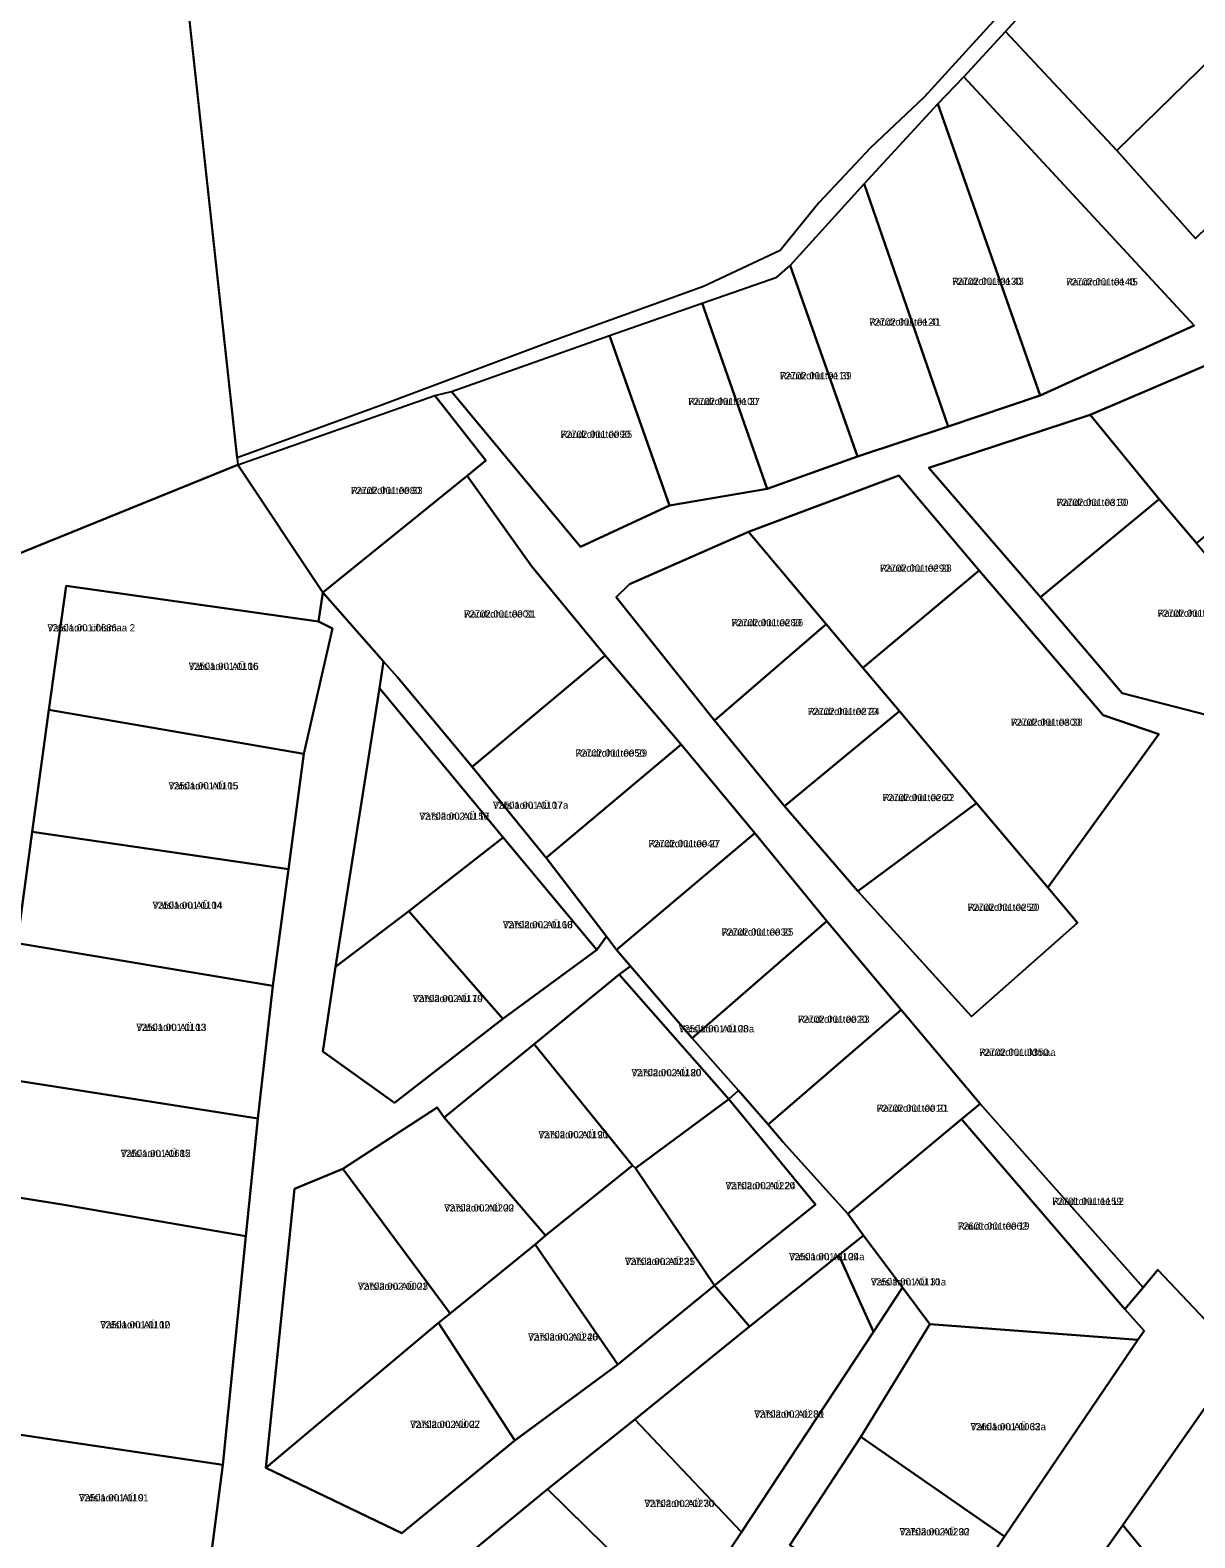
# Model space of a CAD drawing. Extents: x 504287 to 537970, y 6539941 to 6586214.
# Drawn here: x 530359 to 530601.8, y 6584528.5 to 6584842.6 of the extents above; entities that cross this region are included whole.
import ezdxf

# ---------------------------------------------------------------- set-up
doc = ezdxf.new("R2010")
doc.units = 0
for name, color, linetype in [('L_AADRESS', 7, 'Continuous'), ('PIIR', 7, 'Continuous'), ('TUNNUS', 7, 'Continuous')]:
    doc.layers.add(name, color=color, linetype=linetype)

msp = doc.modelspace()

# ---------------------------------------------------------------- linework, layer by layer
at = {"layer": 'PIIR'}
for points in [[(530116.32, 6585297.88), (530079.07, 6585734.29), (530312.85, 6585730.95), (530352.71, 6585206.6), (530402.29, 6584752.1), (530327.88, 6584721.96), (530317.65, 6584718.12), (530291.72, 6584700.54), (530283.75, 6584695.59), (530257.37, 6584679.94), (530240.71, 6584669.99), (530220.11, 6584661.23), (530204.71, 6584650.79), (530199.25, 6584646.8), (530175.52, 6584628.16), (530173.01, 6584626.3)], [(530359.16, 6585148.57), (530546, 6585065.26), (530562, 6585125.21), (530575.78, 6585143.56), (530580.53, 6585009.5), (530585.68, 6584870.95), (530584.31, 6584870.84), (530578.35, 6584865.6), (530559.84, 6584844.5), (530545.39, 6584828.71), (530534.16, 6584818.11), (530523.41, 6584806.65), (530515.34, 6584796.74), (530499.36, 6584789.23), (530468.37, 6584778.06), (530432.45, 6584764.56), (530402.14, 6584753.56)], [(530593.69, 6584863.11), (530611.26, 6584842.61), (530585.55, 6584817.56), (530562.35, 6584842.37), (530585.6, 6584867.82)], [(530627.56, 6584824.16), (530601.91, 6584799.23), (530585.55, 6584817.56), (530611.26, 6584842.61)], [(530553.64, 6584832.93), (530601.67, 6584781.11), (530569.53, 6584766.49), (530548.21, 6584827.28)], [(530548.21, 6584827.28), (530569.53, 6584766.49), (530550.39, 6584760.05), (530532.83, 6584810.59)], [(530532.83, 6584810.59), (530550.39, 6584760.05), (530531.5, 6584753.84), (530517.4, 6584793.63)], [(530514.66, 6584791.18), (530517.4, 6584793.63), (530531.5, 6584753.84), (530512.64, 6584747.06), (530499.11, 6584785.79)], [(530499.11, 6584785.79), (530512.64, 6584747.06), (530492.3, 6584743.63), (530479.74, 6584779.04)], [(530479.74, 6584779.04), (530492.3, 6584743.63), (530473.7, 6584734.96), (530446.84, 6584767.37)], [(530579.94, 6584762.49), (530546.37, 6584751.48), (530569.64, 6584724.54), (530586.65, 6584704.54), (530619.79, 6584695.93), (530624.27, 6584709.1), (530642.04, 6584736.93), (530625.72, 6584755.52), (530608.12, 6584774.5)], [(530625.72, 6584755.52), (530602.12, 6584735.77), (530594.38, 6584744.89), (530579.94, 6584762.49), (530608.12, 6584774.5)], [(530402.29, 6584752.1), (530443.34, 6584766.5), (530454.02, 6584752.98), (530450.08, 6584749.8), (530419.99, 6584725.48)], [(530579.94, 6584762.49), (530594.38, 6584744.89), (530569.64, 6584724.54), (530546.37, 6584751.48)], [(530450.08, 6584749.8), (530463.55, 6584730.9), (530478.89, 6584712.34), (530451.16, 6584689.17), (530435.55, 6584707.87), (530432.63, 6584711.11), (530419.99, 6584725.48)], [(530483.96, 6584727.25), (530481.19, 6584724.54), (530501.65, 6584698.78), (530516.24, 6584680.98), (530531.54, 6584663.26), (530555.2, 6584637.17), (530577.33, 6584656.66), (530571.14, 6584663.99), (530594.3, 6584695.97), (530582.69, 6584699.9), (530556.85, 6584730.04), (530540.07, 6584749.83), (530508.75, 6584738.13)], [(530556.85, 6584730.04), (530532.61, 6584709.79), (530524.93, 6584718.91), (530508.75, 6584738.13), (530540.07, 6584749.83)], [(530602.12, 6584735.77), (530624.27, 6584709.1), (530619.79, 6584695.93), (530586.65, 6584704.54), (530569.64, 6584724.54), (530594.38, 6584744.89)], [(530501.65, 6584698.78), (530481.19, 6584724.54), (530483.96, 6584727.25), (530508.75, 6584738.13), (530524.93, 6584718.91)], [(530582.69, 6584699.9), (530594.3, 6584695.97), (530571.14, 6584663.99), (530556.24, 6584681.62), (530540.21, 6584700.76), (530532.61, 6584709.79), (530556.85, 6584730.04)], [(530362.92, 6584701.06), (530366.5, 6584726.84), (530419.14, 6584719.43), (530422.01, 6584717.97), (530416.03, 6584691.87)], [(530516.24, 6584680.98), (530501.65, 6584698.78), (530524.93, 6584718.91), (530532.61, 6584709.79), (530540.21, 6584700.76)], [(530431.8, 6584705.57), (530432.63, 6584711.11), (530435.55, 6584707.87), (530451.16, 6584689.17), (530466.54, 6584670.21), (530479.16, 6584653.78), (530477.12, 6584651), (530457.6, 6584674.44)], [(530451.16, 6584689.17), (530478.89, 6584712.34), (530494.68, 6584693.79), (530466.54, 6584670.21)], [(530457.6, 6584674.44), (530437.97, 6584659.07), (530422.67, 6584647.52), (530431.8, 6584705.57)], [(530359.42, 6584675.64), (530362.92, 6584701.06), (530416.03, 6584691.87), (530412.89, 6584667.86)], [(530531.54, 6584663.26), (530516.24, 6584680.98), (530540.21, 6584700.76), (530556.24, 6584681.62)], [(530466.54, 6584670.21), (530494.68, 6584693.79), (530510.06, 6584675.33), (530481.22, 6584651.04), (530479.16, 6584653.78)], [(530577.33, 6584656.66), (530555.2, 6584637.17), (530531.54, 6584663.26), (530556.24, 6584681.62), (530571.14, 6584663.99)], [(530356.3, 6584652.4), (530359.42, 6584675.64), (530412.89, 6584667.86), (530409.6, 6584643.52)], [(530457.6, 6584674.44), (530477.12, 6584651), (530457.53, 6584636.66), (530437.97, 6584659.07)], [(530481.22, 6584651.04), (530510.06, 6584675.33), (530525.05, 6584657.01), (530497, 6584632.66), (530484.12, 6584647.66)], [(530437.97, 6584659.07), (530457.53, 6584636.66), (530434.93, 6584619.15), (530420.05, 6584629.84), (530422.67, 6584647.52)], [(530506.64, 6584621.76), (530497, 6584632.66), (530525.05, 6584657.01), (530540.56, 6584638.55), (530512.87, 6584614.65)], [(530352.4, 6584624.33), (530356.3, 6584652.4), (530409.6, 6584643.52), (530406.45, 6584615.88), (530368.96, 6584621.8)], [(530504.63, 6584619.92), (530481.8, 6584645.87), (530484.12, 6584647.66), (530497, 6584632.66), (530506.64, 6584621.76)], [(530481.8, 6584645.87), (530504.63, 6584619.92), (530485.19, 6584605.53), (530484.6, 6584606.12), (530464.07, 6584631.4)], [(530529.43, 6584596.02), (530515.88, 6584611.02), (530512.87, 6584614.65), (530540.56, 6584638.55), (530557.07, 6584618.98), (530553.12, 6584615.72)], [(530464.07, 6584631.4), (530484.6, 6584606.12), (530466.42, 6584591.52), (530445.29, 6584616.12)], [(530349.11, 6584600.6), (530352.4, 6584624.33), (530368.96, 6584621.8), (530406.45, 6584615.88), (530403.96, 6584591.41), (530365.66, 6584597.97)], [(530504.63, 6584619.92), (530522.69, 6584597.98), (530501.69, 6584581.1), (530485.19, 6584605.53)], [(530522.69, 6584597.98), (530504.63, 6584619.92), (530506.64, 6584621.76), (530512.87, 6584614.65), (530515.88, 6584611.02), (530529.43, 6584596.02), (530532.7, 6584591.53), (530527.58, 6584587.44), (530508.96, 6584572.59), (530501.69, 6584581.1)], [(530443.84, 6584618.15), (530445.29, 6584616.12), (530466.42, 6584591.52), (530464.3, 6584589.64), (530446.54, 6584575.27), (530424.19, 6584605.4)], [(530553.12, 6584615.72), (530557.07, 6584618.98), (530591.01, 6584580.68), (530587.22, 6584576.14)], [(530546.53, 6584573.07), (530540.88, 6584580.69), (530532.7, 6584591.53), (530529.43, 6584596.02), (530553.12, 6584615.72), (530587.22, 6584576.14), (530591.2, 6584571.62), (530589.87, 6584569.77)], [(530414.1, 6584601.23), (530424.19, 6584605.4), (530446.54, 6584575.27), (530444.11, 6584573.33), (530408.11, 6584543.08)], [(530501.69, 6584581.1), (530481.48, 6584564.67), (530464.3, 6584589.64), (530466.42, 6584591.52), (530484.6, 6584606.12), (530485.19, 6584605.53)], [(530342.44, 6584552.16), (530349.11, 6584600.6), (530365.66, 6584597.97), (530403.96, 6584591.41), (530399.19, 6584543.75)], [(530534.79, 6584571.48), (530527.58, 6584587.44), (530532.7, 6584591.53), (530540.88, 6584580.69)], [(530481.48, 6584564.67), (530460.06, 6584548.84), (530444.11, 6584573.33), (530446.54, 6584575.27), (530464.3, 6584589.64)], [(530527.58, 6584587.44), (530534.79, 6584571.48), (530507.26, 6584529.73), (530485.06, 6584553.18), (530508.96, 6584572.59)], [(530408.11, 6584543.08), (530444.11, 6584573.33), (530460.06, 6584548.84), (530436.52, 6584529.53)], [(530532.13, 6584549.57), (530546.53, 6584573.07), (530589.87, 6584569.77), (530562.09, 6584528.81)], [(530604.56, 6584556.57), (530608.02, 6584558.33), (530647.59, 6584513.99), (530621.01, 6584489.42), (530586.81, 6584531.2)], [(530507.26, 6584529.73), (530494.91, 6584511.11), (530466.85, 6584538.68), (530485.06, 6584553.18)], [(530339.04, 6584528.24), (530342.44, 6584552.16), (530399.19, 6584543.75), (530396.13, 6584520.11)], [(530517.37, 6584526.99), (530532.13, 6584549.57), (530562.09, 6584528.81), (530548.31, 6584508.54), (530528.57, 6584519.99)], [(530494.91, 6584511.11), (530483.28, 6584493.72), (530451.4, 6584525.93), (530466.85, 6584538.68)], [(530619.19, 6584491.62), (530605.95, 6584473.92), (530567.11, 6584503.49), (530586.81, 6584531.2)]]:
    msp.add_lwpolyline(points, close=True, dxfattribs=at)
for points in [[(530604.02, 6584573.9), (530594.09, 6584584.33), (530591.01, 6584580.68), (530557.07, 6584618.98), (530540.56, 6584638.55), (530525.05, 6584657.01), (530510.06, 6584675.33), (530494.68, 6584693.79), (530478.89, 6584712.34), (530463.55, 6584730.9), (530450.08, 6584749.8), (530454.02, 6584752.98), (530443.34, 6584766.5), (530446.84, 6584767.37), (530473.7, 6584734.96), (530492.3, 6584743.63), (530512.64, 6584747.06), (530531.5, 6584753.84), (530550.39, 6584760.05), (530569.53, 6584766.49), (530601.67, 6584781.11), (530553.64, 6584832.93), (530562.35, 6584842.37), (530585.55, 6584817.56), (530601.91, 6584799.23)], [(530327.88, 6584721.96), (530402.29, 6584752.1), (530419.99, 6584725.48), (530419.14, 6584719.43), (530366.5, 6584726.84), (530362.92, 6584701.06), (530359.42, 6584675.64), (530356.3, 6584652.4)], [(530396.13, 6584520.11), (530399.19, 6584543.75), (530403.96, 6584591.41), (530406.45, 6584615.88), (530409.6, 6584643.52), (530412.89, 6584667.86), (530416.03, 6584691.87), (530422.01, 6584717.97), (530419.14, 6584719.43), (530419.99, 6584725.48), (530432.63, 6584711.11), (530431.8, 6584705.57), (530422.67, 6584647.52), (530420.05, 6584629.84), (530434.93, 6584619.15), (530457.53, 6584636.66), (530477.12, 6584651), (530479.16, 6584653.78), (530481.22, 6584651.04), (530484.12, 6584647.66), (530481.8, 6584645.87), (530464.07, 6584631.4), (530445.29, 6584616.12), (530443.84, 6584618.15), (530424.19, 6584605.4), (530414.1, 6584601.23), (530408.11, 6584543.08), (530436.52, 6584529.53), (530460.1, 6584548.88), (530481.48, 6584564.67), (530501.69, 6584581.1), (530508.96, 6584572.59), (530485.06, 6584553.18), (530466.85, 6584538.68), (530451.4, 6584525.93)], [(530548.31, 6584508.54), (530562.09, 6584528.81), (530589.87, 6584569.77), (530591.2, 6584571.62), (530587.22, 6584576.14), (530591.01, 6584580.68), (530594.09, 6584584.33), (530604.02, 6584573.9), (530604.56, 6584556.57), (530586.81, 6584531.2), (530567.11, 6584503.49)], [(530494.91, 6584511.11), (530507.26, 6584529.73), (530534.79, 6584571.48), (530540.88, 6584580.69), (530546.53, 6584573.07), (530532.13, 6584549.57), (530517.37, 6584526.99)]]:
    msp.add_lwpolyline(points, dxfattribs=at)

# ---------------------------------------------------------------- texts
at = {"layer": 'L_AADRESS'}
for s, p in [('Raudrohu tee 43', (530551.18, 6584789.56)), ('Raudrohu tee 45', (530574.94, 6584789.45)), ('Raudrohu tee 41', (530533.89, 6584781.08)), ('Raudrohu tee 39', (530515.3, 6584769.89)), ('Raudrohu tee 37', (530496.19, 6584764.53)), ('Raudrohu tee 35', (530469.57, 6584757.69)), ('Raudrohu tee 33', (530425.86, 6584745.99)), ('Raudrohu tee 30', (530572.98, 6584743.51)), ('Raudrohu tee 28', (530536.16, 6584729.81)), ('Raudrohu tee 31', (530449.44, 6584720.26)), ('Raudrohu tee 26', (530505.21, 6584718.46)), ('Raudrohu tee 36', (530594.01, 6584720.41)), ('Vatslaoru ühismaa 2', (530362.6, 6584717.38)), ('Vatslaoru AÜ 16', (530392.05, 6584709.36)), ('Raudrohu tee 24', (530521.11, 6584699.95)), ('Raudrohu tee 38', (530563.45, 6584697.71)), ('Raudrohu tee 29', (530472.68, 6584691.28)), ('Vatslaoru AÜ 15', (530387.85, 6584684.46)), ('Vatslaoru AÜ 17a', (530455.48, 6584680.42)), ('Raudrohu tee 22', (530536.7, 6584682.01)), ('Vatslaoru AÜ 17', (530440.14, 6584678.14)), ('Raudrohu tee 27', (530487.89, 6584672.41)), ('Vatslaoru AÜ 14', (530384.52, 6584659.58)), ('Raudrohu tee 20', (530554.43, 6584659.15)), ('Vatslaoru AÜ 18', (530457.54, 6584655.53)), ('Raudrohu tee 25', (530503.15, 6584653.99)), ('Vatslaoru AÜ 19', (530438.79, 6584640.14)), ('Vatslaoru AÜ 13', (530381.15, 6584634.14)), ('Vatslaoru AÜ 20a', (530494.22, 6584633.83)), ('Raudrohu tee 23', (530519.03, 6584635.83)), ('Raudrohu üldmaa', (530556.81, 6584628.94)), ('Vatslaoru AÜ 20', (530484.35, 6584624.7)), ('Raudrohu tee 21', (530535.47, 6584617.29)), ('Vatslaoru AÜ 21', (530464.95, 6584611.78)), ('Vatslaoru AÜ 12', (530377.88, 6584607.87)), ('Vatslaoru AÜ 24', (530503.94, 6584601.16)), ('Vatslaoru AÜ 22', (530445.3, 6584596.52)), ('Raudrohu tee L2', (530572.06, 6584597.89)), ('Raudrohu tee 19', (530552.36, 6584592.74)), ('Vatslaoru AÜ 24a', (530517.2, 6584586.36)), ('Vatslaoru AÜ 25', (530482.99, 6584585.37)), ('Vatslaoru AÜ 23', (530427.32, 6584580.2)), ('Vatslaoru AÜ 31a', (530534.23, 6584581.11)), ('Vatslaoru AÜ 10', (530373.62, 6584572.18)), ('Vatslaoru AÜ 26', (530462.79, 6584569.64)), ('Vatslaoru AÜ 27', (530438.21, 6584551.43)), ('Vatslaoru AÜ 31', (530509.93, 6584553.57)), ('Vatslaoru AÜ 32a', (530555.03, 6584550.94)), ('Vatslaoru AÜ 9', (530369.18, 6584536.13)), ('Vatslaoru AÜ 30', (530487.05, 6584534.95)), ('Vatslaoru AÜ 32', (530540.23, 6584529.05))]:
    msp.add_text(s, height=1.5, dxfattribs=at).set_placement(p)
at = {"layer": 'TUNNUS'}
for s, p in [('72702:001:0130', (530551.18, 6584789.56)), ('72702:001:0140', (530574.94, 6584789.45)), ('72702:001:0120', (530533.89, 6584781.08)), ('72702:001:0110', (530515.3, 6584769.89)), ('72702:001:0100', (530496.19, 6584764.53)), ('72702:001:0090', (530469.57, 6584757.69)), ('72702:001:0080', (530425.86, 6584745.99)), ('72702:001:0310', (530572.98, 6584743.51)), ('72702:001:0290', (530536.16, 6584729.81)), ('72702:001:0001', (530449.44, 6584720.26)), ('72702:001:0280', (530505.21, 6584718.46)), ('72702:001:0320', (530594.01, 6584720.41)), ('72501:001:0686', (530362.6, 6584717.38)), ('72501:001:0106', (530392.05, 6584709.36)), ('72702:001:0270', (530521.11, 6584699.95)), ('72702:001:0300', (530563.45, 6584697.71)), ('72702:001:0050', (530472.68, 6584691.28)), ('72501:001:0105', (530387.85, 6584684.46)), ('72501:001:0107', (530455.48, 6584680.42)), ('72702:001:0260', (530536.7, 6584682.01)), ('72702:002:0150', (530440.14, 6584678.14)), ('72702:001:0040', (530487.89, 6584672.41)), ('72501:001:0104', (530384.52, 6584659.58)), ('72702:001:0250', (530554.43, 6584659.15)), ('72702:002:0160', (530457.54, 6584655.53)), ('72702:001:0030', (530503.15, 6584653.99)), ('72702:002:0170', (530438.79, 6584640.14)), ('72501:001:0103', (530381.15, 6584634.14)), ('72501:001:0108', (530494.22, 6584633.83)), ('72702:001:0020', (530519.03, 6584635.83)), ('72702:001:0350', (530556.81, 6584628.94)), ('72702:002:0180', (530484.35, 6584624.7)), ('72702:001:0010', (530535.47, 6584617.29)), ('72702:002:0190', (530464.95, 6584611.78)), ('72501:001:0685', (530377.88, 6584607.87)), ('72702:002:0220', (530503.94, 6584601.16)), ('72702:002:0200', (530445.3, 6584596.52)), ('72701:001:1159', (530572.06, 6584597.89)), ('72601:001:0062', (530552.36, 6584592.74)), ('72501:001:0109', (530517.2, 6584586.36)), ('72702:002:0231', (530482.99, 6584585.37)), ('72702:002:0001', (530427.32, 6584580.2)), ('72501:001:0110', (530534.23, 6584581.11)), ('72501:001:0102', (530373.62, 6584572.18)), ('72702:002:0240', (530462.79, 6584569.64)), ('72702:002:0280', (530509.93, 6584553.57)), ('72702:002:0002', (530438.21, 6584551.43)), ('72601:001:0063', (530555.03, 6584550.94)), ('72501:001:0101', (530369.18, 6584536.13)), ('72702:002:0270', (530487.05, 6584534.95)), ('72702:002:0290', (530540.23, 6584529.05))]:
    msp.add_text(s, height=1.5, dxfattribs=at).set_placement(p)

doc.saveas('drawing.dxf')
